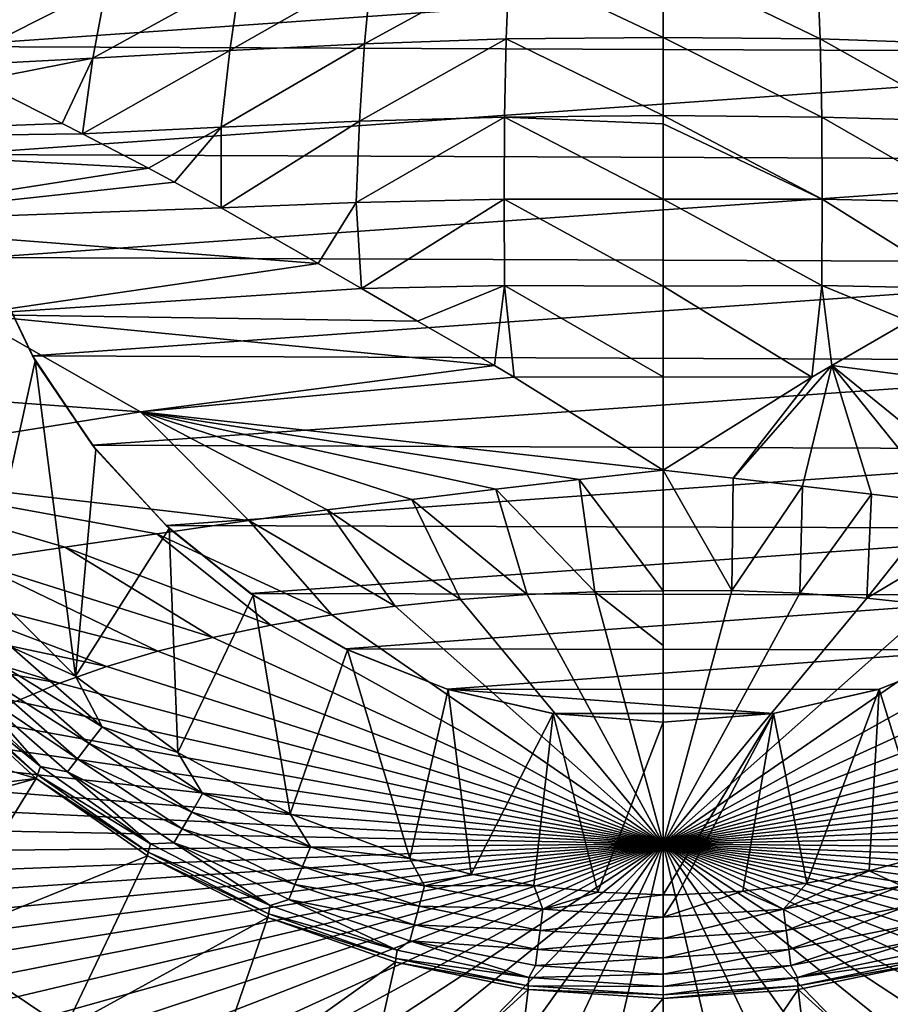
# Model space of a CAD drawing. Header units: metres. Extents: x -106 to 264, y -111 to 81.
# Tile 416 of 549: x 194 to 202, y 27 to 36. Entities that reach past the tile are written whole.
import ezdxf

# ---------------------------------------------------------------- set-up
doc = ezdxf.new("R2010")
doc.units = ezdxf.units.M
doc.layers.add('solid_20422013', color=7, linetype='CONTINUOUS')

msp = doc.modelspace()

# ---------------------------------------------------------------- linework, layer by layer
at = {"layer": 'solid_20422013'}
for points in [[(193.022385, 37.076744, -70), (206.981964, 37.020653, -70), (193.018036, 36.03941, -70)], [(193.018036, 36.03941, -70), (206.981964, 37.020653, -70), (206.977615, 35.983322, -70)], [(197.123337, 36.066948, 181.192627), (198.516663, 36.830002, 178.169006), (197.190308, 36.779766, 178.23378)], [(197.123337, 36.066948, 181.192627), (198.487045, 36.113621, 181.138885), (198.516663, 36.830002, 178.169006)], [(198.487045, 36.113621, 181.138885), (200, 36.127247, 181.129639), (198.516663, 36.830002, 178.169006)], [(200, 36.127247, 181.129639), (200, 36.845142, 178.155365), (198.516663, 36.830002, 178.169006)], [(201.512955, 36.113621, 181.138885), (200, 36.845142, 178.155365), (200, 36.127247, 181.129639)], [(201.512955, 36.113621, 181.138885), (201.483337, 36.830002, 178.169006), (200, 36.845142, 178.155365)], [(202.876663, 36.066948, 181.192627), (202.809692, 36.779766, 178.23378), (201.483337, 36.830002, 178.169006)], [(201.512955, 36.113621, 181.138885), (202.876663, 36.066948, 181.192627), (201.483337, 36.830002, 178.169006)], [(195.824371, 36.001808, 181.234985), (197.190308, 36.779766, 178.23378), (195.927963, 36.709904, 178.289871)], [(195.824371, 36.001808, 181.234985), (197.123337, 36.066948, 181.192627), (197.190308, 36.779766, 178.23378)], [(193.25412, 36.552849, 178.219925), (193.102432, 35.854954, 181.139954), (194.636703, 36.631744, 178.294861)], [(194.50563, 35.928547, 181.227417), (194.636703, 36.631744, 178.294861), (193.102432, 35.854954, 181.139954)], [(194.50563, 35.928547, 181.227417), (195.927963, 36.709904, 178.289871), (194.636703, 36.631744, 178.294861)], [(194.50563, 35.928547, 181.227417), (195.824371, 36.001808, 181.234985), (195.927963, 36.709904, 178.289871)], [(195.741196, 35.262993, 184.220184), (197.123337, 36.066948, 181.192627), (195.824371, 36.001808, 181.234985)], [(195.741196, 35.262993, 184.220184), (197.074814, 35.319817, 184.197845), (197.123337, 36.066948, 181.192627)], [(197.074814, 35.319817, 184.197845), (198.487045, 36.113621, 181.138885), (197.123337, 36.066948, 181.192627)], [(197.074814, 35.319817, 184.197845), (198.471588, 35.360077, 184.161514), (198.487045, 36.113621, 181.138885)], [(198.471588, 35.360077, 184.161514), (200, 35.374588, 184.145538), (198.487045, 36.113621, 181.138885)], [(200, 35.374588, 184.145538), (200, 36.127247, 181.129639), (198.487045, 36.113621, 181.138885)], [(201.528412, 35.360077, 184.161514), (200, 36.127247, 181.129639), (200, 35.374588, 184.145538)], [(201.528412, 35.360077, 184.161514), (201.512955, 36.113621, 181.138885), (200, 36.127247, 181.129639)], [(202.925201, 35.319817, 184.197845), (202.876663, 36.066948, 181.192627), (201.512955, 36.113621, 181.138885)], [(201.528412, 35.360077, 184.161514), (202.925201, 35.319817, 184.197845), (201.512955, 36.113621, 181.138885)], [(193.018036, 36.03941, -70), (206.977615, 35.983322, -70), (193.170227, 35.000389, -70)], [(193.170227, 35.000389, -70), (206.977615, 35.983322, -70), (206.816696, 34.944241, -70)], [(194.50563, 35.928547, 181.227417), (194.4039, 35.197891, 184.198166), (195.824371, 36.001808, 181.234985)], [(195.741196, 35.262993, 184.220184), (195.824371, 36.001808, 181.234985), (194.4039, 35.197891, 184.198166)], [(194.50563, 35.928547, 181.227417), (193.102432, 35.854954, 181.139954), (193.3983, 35.709999, 181.83284)], [(194.50563, 35.928547, 181.227417), (193.3983, 35.709999, 181.83284), (194.209717, 35.297394, 183.747528)], [(194.50563, 35.928547, 181.227417), (194.209717, 35.297394, 183.747528), (194.4039, 35.197891, 184.198166)], [(194.209717, 35.297394, 183.747528), (193.3983, 35.709999, 181.83284), (189.992249, 35.145226, 183.125275)], [(194.209717, 35.297394, 183.747528), (189.992249, 35.145226, 183.125275), (194.4039, 35.197891, 184.198166)], [(195.741196, 35.262993, 184.220184), (195.742676, 34.486279, 187.283493), (197.074814, 35.319817, 184.197845)], [(197.041443, 34.536434, 187.258148), (197.074814, 35.319817, 184.197845), (195.742676, 34.486279, 187.283493)], [(197.041443, 34.536434, 187.258148), (198.471588, 35.360077, 184.161514), (197.074814, 35.319817, 184.197845)], [(197.041443, 34.536434, 187.258148), (198.467606, 34.568264, 187.243637), (198.471588, 35.360077, 184.161514)], [(198.467606, 34.568264, 187.243637), (200, 34.569595, 187.274567), (198.471588, 35.360077, 184.161514)], [(200, 35.295223, 184.458115), (200, 35.374588, 184.145538), (198.471588, 35.360077, 184.161514)], [(200, 34.569595, 187.274567), (200, 35.295223, 184.458115), (198.471588, 35.360077, 184.161514)], [(201.532379, 34.568264, 187.243637), (200, 35.374588, 184.145538), (200, 35.295223, 184.458115)], [(201.532379, 34.568264, 187.243637), (201.528412, 35.360077, 184.161514), (200, 35.374588, 184.145538)], [(201.532379, 34.568264, 187.243637), (200, 35.295223, 184.458115), (200, 34.569595, 187.274567)], [(202.958542, 34.536438, 187.258148), (202.925201, 35.319817, 184.197845), (201.528412, 35.360077, 184.161514)], [(201.532379, 34.568264, 187.243637), (202.958542, 34.536438, 187.258148), (201.528412, 35.360077, 184.161514)], [(189.992249, 35.145226, 183.125275), (195.041107, 34.866436, 185.665756), (194.4039, 35.197891, 184.198166)], [(195.741196, 35.262993, 184.220184), (194.4039, 35.197891, 184.198166), (195.041107, 34.866436, 185.665756)], [(195.741196, 35.262993, 184.220184), (195.041107, 34.866436, 185.665756), (195.291, 34.733429, 186.239624)], [(195.741196, 35.262993, 184.220184), (195.291, 34.733429, 186.239624), (195.742676, 34.486279, 187.283493)], [(189.992249, 35.145226, 183.125275), (191.656219, 34.336422, 187.000305), (195.041107, 34.866436, 185.665756)], [(193.170227, 35.000389, -70), (206.816696, 34.944241, -70), (193.470917, 34.007694, -70)], [(193.470917, 34.007694, -70), (206.816696, 34.944241, -70), (206.508224, 33.954178, -70)], [(195.291, 34.733429, 186.239624), (195.041107, 34.866436, 185.665756), (191.656219, 34.336422, 187.000305)], [(195.291, 34.733429, 186.239624), (191.656219, 34.336422, 187.000305), (195.742676, 34.486279, 187.283493)], [(197.041443, 34.536434, 187.258148), (195.742676, 34.486279, 187.283493), (196.676285, 33.949364, 189.46608)], [(197.041443, 34.536434, 187.258148), (196.676285, 33.949364, 189.46608), (197.09227, 33.708092, 190.417953)], [(197.041443, 34.536434, 187.258148), (197.09227, 33.708092, 190.417953), (198.467606, 34.568264, 187.243637)], [(198.47084, 33.737072, 190.397888), (198.467606, 34.568264, 187.243637), (197.09227, 33.708092, 190.417953)], [(200, 33.729813, 190.45694), (200, 34.569595, 187.274567), (198.467606, 34.568264, 187.243637)], [(198.47084, 33.737072, 190.397888), (200, 33.729813, 190.45694), (198.467606, 34.568264, 187.243637)], [(201.52916, 33.737072, 190.397888), (200, 34.569595, 187.274567), (200, 33.729813, 190.45694)], [(201.52916, 33.737072, 190.397888), (201.532379, 34.568264, 187.243637), (200, 34.569595, 187.274567)], [(201.52916, 33.737072, 190.397888), (202.907715, 33.708084, 190.417984), (201.532379, 34.568264, 187.243637)], [(201.532379, 34.568264, 187.243637), (202.907715, 33.708084, 190.417984), (202.958542, 34.536438, 187.258148)], [(191.656219, 34.336422, 187.000305), (196.676285, 33.949364, 189.46608), (195.742676, 34.486279, 187.283493)], [(191.656219, 34.336422, 187.000305), (193.315094, 33.457375, 190.84343), (196.676285, 33.949364, 189.46608)], [(193.470917, 34.007694, -70), (193.922348, 33.059414, -70), (193.491776, 33.954178, -6)], [(193.470917, 34.007694, -70), (206.508224, 33.954178, -70), (193.922348, 33.059414, -70)], [(197.09227, 33.708092, 190.417953), (196.676285, 33.949364, 189.46608), (193.315094, 33.457375, 190.84343)], [(193.491776, 33.954178, -6), (193.950333, 33.011425, -6), (193.46698, 30.838825, -6)], [(193.922348, 33.059414, -70), (193.950333, 33.011425, -6), (193.491776, 33.954178, -6)], [(193.922348, 33.059414, -70), (206.508224, 33.954178, -70), (206.049667, 33.011425, -70)], [(197.09227, 33.708092, 190.417953), (193.315094, 33.457375, 190.84343), (197.633789, 33.394886, 191.632675)], [(198.47084, 33.737072, 190.397888), (197.09227, 33.708092, 190.417953), (197.633789, 33.394886, 191.632675)], [(198.47084, 33.737072, 190.397888), (197.633789, 33.394886, 191.632675), (198.373871, 32.967335, 193.259369)], [(198.47084, 33.737072, 190.397888), (198.373871, 32.967335, 193.259369), (198.565369, 32.855282, 193.680527)], [(200, 32.858337, 193.695206), (198.47084, 33.737072, 190.397888), (198.565369, 32.855282, 193.680527)], [(200, 32.858337, 193.695206), (200, 33.729813, 190.45694), (198.47084, 33.737072, 190.397888)], [(201.52916, 33.737072, 190.397888), (200, 33.729813, 190.45694), (201.434647, 32.855286, 193.680527)], [(200, 32.858337, 193.695206), (201.434647, 32.855286, 193.680527), (200, 33.729813, 190.45694)], [(201.52916, 33.737072, 190.397888), (201.434647, 32.855286, 193.680527), (201.625519, 32.966972, 193.260742)], [(201.52916, 33.737072, 190.397888), (201.625519, 32.966972, 193.260742), (202.366074, 33.39481, 191.632965)], [(201.52916, 33.737072, 190.397888), (202.366074, 33.39481, 191.632965), (202.907715, 33.708084, 190.417984)], [(193.315094, 33.457375, 190.84343), (189.984955, 32.886002, 192.276306), (194.963104, 32.519119, 194.638062)], [(193.315094, 33.457375, 190.84343), (194.963104, 32.519119, 194.638062), (198.373871, 32.967335, 193.259369)], [(193.315094, 33.457375, 190.84343), (198.373871, 32.967335, 193.259369), (197.633789, 33.394886, 191.632675)], [(202.366074, 33.39481, 191.632965), (201.625519, 32.966972, 193.260742), (205.036026, 32.518635, 194.639969)], [(193.922348, 33.059414, -70), (194.502121, 32.197704, -70), (193.950333, 33.011425, -6)], [(193.922348, 33.059414, -70), (206.049667, 33.011425, -70), (194.502121, 32.197704, -70)], [(193.950333, 33.011425, -6), (194.338699, 29.972734, -6), (193.46698, 30.838825, -6)], [(193.950333, 33.011425, -6), (194.533447, 32.157845, -6), (194.338699, 29.972734, -6)], [(194.502121, 32.197704, -70), (194.533447, 32.157845, -6), (193.950333, 33.011425, -6)], [(194.502121, 32.197704, -70), (206.049667, 33.011425, -70), (205.466553, 32.157845, -70)], [(198.565369, 32.855282, 193.680527), (198.373871, 32.967335, 193.259369), (194.963104, 32.519119, 194.638062)], [(201.625519, 32.966972, 193.260742), (200.674347, 31.881325, 197.268158), (201.341766, 31.804209, 197.530029)], [(201.625519, 32.966972, 193.260742), (201.434647, 32.855286, 193.680527), (200.674347, 31.881325, 197.268158)], [(201.625519, 32.966972, 193.260742), (201.341766, 31.804209, 197.530029), (202.008957, 31.725166, 197.786179)], [(201.625519, 32.966972, 193.260742), (202.693588, 31.642942, 198.040024), (203.363327, 31.557518, 198.293427)], [(205.036026, 32.518635, 194.639969), (201.625519, 32.966972, 193.260742), (203.363327, 31.557518, 198.293427)], [(201.625519, 32.966972, 193.260742), (202.008957, 31.725166, 197.786179), (202.693588, 31.642942, 198.040024)], [(189.984955, 32.886002, 192.276306), (191.61528, 31.983143, 196.053696), (194.963104, 32.519119, 194.638062)], [(198.565369, 32.855282, 193.680527), (194.963104, 32.519119, 194.638062), (200, 31.956951, 196.998856)], [(200, 32.858337, 193.695206), (198.565369, 32.855282, 193.680527), (200, 31.956951, 196.998856)], [(200, 32.858337, 193.695206), (200, 31.956951, 196.998856), (201.434647, 32.855286, 193.680527)], [(201.434647, 32.855286, 193.680527), (200, 31.956951, 196.998856), (200.674347, 31.881325, 197.268158)], [(194.963104, 32.519119, 194.638062), (191.61528, 31.983143, 196.053696), (196.009705, 31.471689, 198.539917)], [(194.963104, 32.519119, 194.638062), (199.190308, 31.866541, 197.319199), (200, 31.956951, 196.998856)], [(194.963104, 32.519119, 194.638062), (196.009705, 31.471689, 198.539917), (196.763016, 31.574802, 198.242447)], [(194.963104, 32.519119, 194.638062), (196.763016, 31.574802, 198.242447), (197.577347, 31.676517, 197.937439)], [(194.963104, 32.519119, 194.638062), (197.577347, 31.676517, 197.937439), (198.389542, 31.773241, 197.631592)], [(194.963104, 32.519119, 194.638062), (198.389542, 31.773241, 197.631592), (199.190308, 31.866541, 197.319199)], [(194.502121, 32.197704, -70), (195.2117, 31.424986, -70), (194.533447, 32.157845, -6)], [(194.502121, 32.197704, -70), (205.466553, 32.157845, -70), (195.2117, 31.424986, -70)], [(194.533447, 32.157845, -6), (195.24173, 31.396643, -6), (194.338699, 29.972734, -6)], [(195.2117, 31.424986, -70), (195.24173, 31.396643, -6), (194.533447, 32.157845, -6)], [(195.2117, 31.424986, -70), (205.466553, 32.157845, -70), (204.75827, 31.396643, -70)], [(191.61528, 31.983143, 196.053696), (193.329865, 31.079636, 199.558594), (194.235641, 31.21447, 199.228271)], [(191.61528, 31.983143, 196.053696), (194.235641, 31.21447, 199.228271), (195.122925, 31.343706, 198.892838)], [(191.61528, 31.983143, 196.053696), (195.122925, 31.343706, 198.892838), (196.009705, 31.471689, 198.539917)], [(199.190308, 31.866541, 197.319199), (200, 30.796261, 201.0168), (200, 31.956951, 196.998856)], [(200.660934, 30.800041, 200.999435), (200.674347, 31.881325, 197.268158), (200, 31.956951, 196.998856)], [(200.660934, 30.800041, 200.999435), (200, 31.956951, 196.998856), (200, 30.796261, 201.0168)], [(200.660934, 30.800041, 200.999435), (201.341766, 31.804209, 197.530029), (200.674347, 31.881325, 197.268158)], [(199.342926, 30.786873, 201.042831), (199.190308, 31.866541, 197.319199), (198.389542, 31.773241, 197.631592)], [(199.342926, 30.786873, 201.042831), (200, 30.796261, 201.0168), (199.190308, 31.866541, 197.319199)], [(201.316879, 30.771217, 201.079681), (201.341766, 31.804209, 197.530029), (200.660934, 30.800041, 200.999435)], [(201.316879, 30.771217, 201.079681), (202.008957, 31.725166, 197.786179), (201.341766, 31.804209, 197.530029)], [(198.690582, 30.758575, 201.121429), (198.389542, 31.773241, 197.631592), (197.577347, 31.676517, 197.937439)], [(198.690582, 30.758575, 201.121429), (199.342926, 30.786873, 201.042831), (198.389542, 31.773241, 197.631592)], [(201.963135, 30.723661, 201.21196), (202.008957, 31.725166, 197.786179), (201.316879, 30.771217, 201.079681)], [(201.963135, 30.723661, 201.21196), (202.693588, 31.642942, 198.040024), (202.008957, 31.725166, 197.786179)], [(198.047684, 30.711641, 201.251801), (197.577347, 31.676517, 197.937439), (196.763016, 31.574802, 198.242447)], [(198.047684, 30.711641, 201.251801), (198.690582, 30.758575, 201.121429), (197.577347, 31.676517, 197.937439)], [(201.963135, 30.723661, 201.21196), (203.363327, 31.557518, 198.293427), (202.693588, 31.642942, 198.040024)], [(197.418839, 30.646406, 201.432999), (196.763016, 31.574802, 198.242447), (196.009705, 31.471689, 198.539917)], [(197.418839, 30.646406, 201.432999), (198.047684, 30.711641, 201.251801), (196.763016, 31.574802, 198.242447)], [(202.595047, 30.657724, 201.395309), (203.363327, 31.557518, 198.293427), (201.963135, 30.723661, 201.21196)], [(196.808594, 30.563343, 201.663712), (196.009705, 31.471689, 198.539917), (195.122925, 31.343706, 198.892838)], [(195.2117, 31.424986, -70), (196.023865, 30.769611, -70), (195.24173, 31.396643, -6)], [(195.2117, 31.424986, -70), (204.75827, 31.396643, -70), (196.023865, 30.769611, -70)], [(196.808594, 30.563343, 201.663712), (197.418839, 30.646406, 201.432999), (196.009705, 31.471689, 198.539917)], [(196.221359, 30.463049, 201.942291), (195.122925, 31.343706, 198.892838), (194.235641, 31.21447, 199.228271)], [(195.24173, 31.396643, -6), (195.323578, 29.236088, -6), (194.338699, 29.972734, -6)], [(196.221359, 30.463049, 201.942291), (196.808594, 30.563343, 201.663712), (195.122925, 31.343706, 198.892838)], [(195.24173, 31.396643, -6), (196.049454, 30.751936, -6), (195.323578, 29.236088, -6)], [(196.023865, 30.769611, -70), (196.049454, 30.751936, -6), (195.24173, 31.396643, -6)], [(196.023865, 30.769611, -70), (204.75827, 31.396643, -70), (203.950546, 30.751936, -70)], [(195.661331, 30.346245, 202.266724), (194.235641, 31.21447, 199.228271), (193.329865, 31.079636, 199.558594)], [(195.661331, 30.346245, 202.266724), (196.221359, 30.463049, 201.942291), (194.235641, 31.21447, 199.228271)], [(195.132568, 30.213774, 202.634674), (193.329865, 31.079636, 199.558594), (192.371078, 30.92458, 199.926117)], [(195.132568, 30.213774, 202.634674), (195.661331, 30.346245, 202.266724), (193.329865, 31.079636, 199.558594)], [(194.63887, 30.066591, 203.043488), (192.371078, 30.92458, 199.926117), (191.39328, 30.757097, 200.306793)], [(194.63887, 30.066591, 203.043488), (195.132568, 30.213774, 202.634674), (192.371078, 30.92458, 199.926117)], [(193.46698, 30.838825, -6), (194.338699, 29.972734, -6), (193.721939, 30.251972, -5.976798)], [(194.183807, 29.905756, 203.490234), (191.39328, 30.757097, 200.306793), (190.419098, 30.589706, 200.662369)], [(194.183807, 29.905756, 203.490234), (194.63887, 30.066591, 203.043488), (191.39328, 30.757097, 200.306793)], [(196.049454, 30.751936, -6), (196.405396, 28.647945, -6), (195.323578, 29.236088, -6)], [(196.023865, 30.769611, -70), (196.940338, 30.236727, -70), (196.049454, 30.751936, -6)], [(196.023865, 30.769611, -70), (203.950546, 30.751936, -70), (196.940338, 30.236727, -70)], [(196.049454, 30.751936, -6), (196.95755, 30.227797, -6), (196.405396, 28.647945, -6)], [(196.940338, 30.236727, -70), (196.95755, 30.227797, -6), (196.049454, 30.751936, -6)], [(196.940338, 30.236727, -70), (203.950546, 30.751936, -70), (203.04245, 30.227797, -70)], [(198.047684, 30.711641, 201.251801), (200, 28.356567, 208.373016), (198.690582, 30.758575, 201.121429)], [(198.690582, 30.758575, 201.121429), (200, 28.356567, 208.373016), (199.342926, 30.786873, 201.042831)], [(199.342926, 30.786873, 201.042831), (200, 30.267929, 202.720367), (200, 30.796261, 201.0168)], [(199.342926, 30.786873, 201.042831), (200, 28.356567, 208.373016), (200, 30.267929, 202.720367)], [(200.660934, 30.800041, 200.999435), (200, 30.796261, 201.0168), (200, 28.356567, 208.373016)], [(201.316879, 30.771217, 201.079681), (200.660934, 30.800041, 200.999435), (200, 28.356567, 208.373016)], [(200, 30.796261, 201.0168), (200, 30.267929, 202.720367), (200, 28.356567, 208.373016)], [(201.963135, 30.723661, 201.21196), (201.316879, 30.771217, 201.079681), (200, 28.356567, 208.373016)], [(196.808594, 30.563343, 201.663712), (200, 28.356567, 208.373016), (197.418839, 30.646406, 201.432999)], [(197.418839, 30.646406, 201.432999), (200, 28.356567, 208.373016), (198.047684, 30.711641, 201.251801)], [(202.595047, 30.657724, 201.395309), (201.963135, 30.723661, 201.21196), (200, 28.356567, 208.373016)], [(203.208054, 30.573883, 201.628372), (202.595047, 30.657724, 201.395309), (200, 28.356567, 208.373016)], [(193.770645, 29.732428, 203.971664), (194.183807, 29.905756, 203.490234), (190.419098, 30.589706, 200.662369)], [(196.221359, 30.463049, 201.942291), (200, 28.356567, 208.373016), (196.808594, 30.563343, 201.663712)], [(203.797745, 30.472754, 201.909454), (203.208054, 30.573883, 201.628372), (200, 28.356567, 208.373016)], [(195.661331, 30.346245, 202.266724), (200, 28.356567, 208.373016), (196.221359, 30.463049, 201.942291)], [(204.359894, 30.355066, 202.236542), (203.797745, 30.472754, 201.909454), (200, 28.356567, 208.373016)], [(195.132568, 30.213774, 202.634674), (200, 28.356567, 208.373016), (195.661331, 30.346245, 202.266724)], [(204.890442, 30.221674, 202.607239), (204.359894, 30.355066, 202.236542), (200, 28.356567, 208.373016)], [(193.721939, 30.251972, -5.976798), (194.595108, 29.486229, -5.976798), (193.576691, 30.106728, -5.907723)], [(194.338699, 29.972734, -6), (194.595108, 29.486229, -5.976798), (193.721939, 30.251972, -5.976798)], [(194.63887, 30.066591, 203.043488), (200, 28.356567, 208.373016), (195.132568, 30.213774, 202.634674)], [(196.95755, 30.227797, -6), (197.56012, 28.216314, -6), (196.405396, 28.647945, -6)], [(196.940338, 30.236727, -70), (197.919312, 29.846445, -70), (196.95755, 30.227797, -6)], [(196.940338, 30.236727, -70), (203.04245, 30.227797, -70), (197.919312, 29.846445, -70)], [(196.95755, 30.227797, -6), (197.928452, 29.8437, -6), (197.56012, 28.216314, -6)], [(197.919312, 29.846445, -70), (197.928452, 29.8437, -6), (196.95755, 30.227797, -6)], [(197.919312, 29.846445, -70), (203.04245, 30.227797, -70), (202.071548, 29.8437, -70)], [(205.38559, 30.073547, 203.01886), (204.890442, 30.221674, 202.607239), (200, 28.356567, 208.373016)], [(202.071548, 29.8437, -70), (203.04245, 30.227797, -70), (202.080688, 29.846445, -6)], [(202.080688, 29.846445, -6), (203.059662, 30.236727, -6), (202.573624, 28.256739, -6)], [(203.04245, 30.227797, -70), (203.059662, 30.236727, -6), (202.080688, 29.846445, -6)], [(193.576691, 30.106728, -5.907723), (194.470062, 29.323269, -5.907723), (193.445389, 29.975416, -5.796019)], [(194.595108, 29.486229, -5.976798), (194.470062, 29.323269, -5.907723), (193.576691, 30.106728, -5.907723)], [(193.014938, 29.903263, -5.265902), (193.049454, 29.982929, -5.466957), (193.999435, 29.102741, -5.467461)], [(193.334167, 29.864204, -5.646931), (193.999435, 29.102741, -5.467461), (193.049454, 29.982929, -5.466957)], [(194.183807, 29.905756, 203.490234), (200, 28.356567, 208.373016), (194.63887, 30.066591, 203.043488)], [(205.841782, 29.911757, 203.468445), (205.38559, 30.073547, 203.01886), (200, 28.356567, 208.373016)], [(193.014938, 29.903263, -5.265902), (193.971802, 29.022348, -5.266037), (192.999985, 29.868725, -5.052336)], [(193.971802, 29.022348, -5.266037), (193.014938, 29.903263, -5.265902), (193.999435, 29.102741, -5.467461)], [(193.445389, 29.975416, -5.796019), (194.35701, 29.175941, -5.796019), (193.334167, 29.864204, -5.646931)], [(194.470062, 29.323269, -5.907723), (194.35701, 29.175941, -5.796019), (193.445389, 29.975416, -5.796019)], [(193.770645, 29.732428, 203.971664), (200, 28.356567, 208.373016), (194.183807, 29.905756, 203.490234)], [(194.338699, 29.972734, -6), (195.323578, 29.236088, -6), (194.595108, 29.486229, -5.976798)], [(206.255753, 29.737473, 203.952728), (205.841782, 29.911757, 203.468445), (200, 28.356567, 208.373016)], [(192.771011, 29.34008, 5.119601), (192.999985, 29.868725, -5.052336), (193.960449, 28.987011, -5.052336)], [(193.971802, 29.022348, -5.266037), (193.960449, 28.987011, -5.052336), (192.999985, 29.868725, -5.052336)], [(193.334167, 29.864204, -5.646931), (194.261261, 29.051167, -5.646931), (193.999435, 29.102741, -5.467461)], [(194.35701, 29.175941, -5.796019), (194.261261, 29.051167, -5.646931), (193.334167, 29.864204, -5.646931)], [(197.928452, 29.8437, -6), (198.151031, 28.065924, -6), (197.56012, 28.216314, -6)], [(197.919312, 29.846445, -70), (198.935471, 29.61298, -70), (197.928452, 29.8437, -6)], [(197.919312, 29.846445, -70), (202.071548, 29.8437, -70), (201.060776, 29.6131, -70)], [(197.919312, 29.846445, -70), (201.060776, 29.6131, -70), (198.935471, 29.61298, -70)], [(197.928452, 29.8437, -6), (198.939224, 29.6131, -6), (198.151031, 28.065924, -6)], [(198.935471, 29.61298, -70), (198.939224, 29.6131, -6), (197.928452, 29.8437, -6)], [(201.060776, 29.6131, -70), (202.071548, 29.8437, -70), (201.064529, 29.61298, -6)], [(201.064529, 29.61298, -6), (202.080688, 29.846445, -6), (201.383362, 27.97854, -6)], [(202.071548, 29.8437, -70), (202.080688, 29.846445, -6), (201.064529, 29.61298, -6)], [(202.080688, 29.846445, -6), (201.985184, 28.096832, -6), (201.383362, 27.97854, -6)], [(202.080688, 29.846445, -6), (202.573624, 28.256739, -6), (201.985184, 28.096832, -6)], [(193.402374, 29.547855, 204.484344), (200, 28.356567, 208.373016), (193.770645, 29.732428, 203.971664)], [(206.624512, 29.551954, 204.468216), (206.255753, 29.737473, 203.952728), (200, 28.356567, 208.373016)], [(198.939224, 29.6131, -6), (198.754639, 27.957354, -6), (198.151031, 28.065924, -6)], [(198.939224, 29.6131, -6), (199.370972, 27.890604, -6), (198.754639, 27.957354, -6)], [(198.935471, 29.61298, -70), (200, 29.530031, -70), (198.939224, 29.6131, -6)], [(198.935471, 29.61298, -70), (201.060776, 29.6131, -70), (200, 29.530031, -70)], [(198.939224, 29.6131, -6), (200, 29.530031, -6), (199.370972, 27.890604, -6)], [(200, 29.530031, -70), (200, 29.530031, -6), (198.939224, 29.6131, -6)], [(201.060776, 29.6131, -70), (201.064529, 29.61298, -6), (200, 29.530031, -6)], [(200, 29.530031, -70), (201.060776, 29.6131, -70), (200, 29.530031, -6)], [(200, 29.530031, -6), (201.064529, 29.61298, -6), (200, 27.865677, -6)], [(201.064529, 29.61298, -6), (200.139572, 27.8668, -6), (200, 27.865677, -6)], [(201.064529, 29.61298, -6), (200.768158, 27.901863, -6), (200.139572, 27.8668, -6)], [(201.064529, 29.61298, -6), (201.383362, 27.97854, -6), (200.768158, 27.901863, -6)], [(193.081635, 29.353369, 205.024551), (200, 28.356567, 208.373016), (193.402374, 29.547855, 204.484344)], [(200, 29.530031, -6), (200, 27.865677, -6), (199.370972, 27.890604, -6)], [(206.945435, 29.356541, 205.011185), (206.624512, 29.551954, 204.468216), (200, 28.356567, 208.373016)], [(194.595108, 29.486229, -5.976798), (195.560745, 28.841009, -5.976798), (194.470062, 29.323269, -5.907723)], [(195.323578, 29.236088, -6), (195.560745, 28.841009, -5.976798), (194.595108, 29.486229, -5.976798)], [(192.543991, 28.815941, 15.277691), (192.771011, 29.34008, 5.119601), (193.960449, 28.987011, -5.052336)], [(192.810745, 29.150368, 205.588409), (200, 28.356567, 208.373016), (193.081635, 29.353369, 205.024551)], [(194.470062, 29.323269, -5.907723), (195.458038, 28.663122, -5.907723), (194.35701, 29.175941, -5.796019)], [(195.560745, 28.841009, -5.976798), (195.458038, 28.663122, -5.907723), (194.470062, 29.323269, -5.907723)], [(207.216217, 29.152647, 205.577713), (206.945435, 29.356541, 205.011185), (200, 28.356567, 208.373016)], [(195.323578, 29.236088, -6), (196.405396, 28.647945, -6), (195.560745, 28.841009, -5.976798)], [(192.591644, 28.940317, 206.171844), (200, 28.356567, 208.373016), (192.810745, 29.150368, 205.588409)], [(194.35701, 29.175941, -5.796019), (195.365189, 28.502298, -5.796019), (194.261261, 29.051167, -5.646931)], [(195.458038, 28.663122, -5.907723), (195.365189, 28.502298, -5.796019), (194.35701, 29.175941, -5.796019)], [(207.434921, 28.941744, 206.163712), (207.216217, 29.152647, 205.577713), (200, 28.356567, 208.373016)], [(193.971802, 29.022348, -5.266037), (193.999435, 29.102741, -5.467461), (195.061096, 28.358212, -5.467461)], [(194.261261, 29.051167, -5.646931), (195.061096, 28.358212, -5.467461), (193.999435, 29.102741, -5.467461)], [(194.261261, 29.051167, -5.646931), (195.286545, 28.366093, -5.646931), (195.061096, 28.358212, -5.467461)], [(195.365189, 28.502298, -5.796019), (195.286545, 28.366093, -5.646931), (194.261261, 29.051167, -5.646931)], [(193.960449, 28.987011, -5.052336), (192.990387, 27.415131, 30), (191.862778, 28.403851, 30)], [(192.543991, 28.815941, 15.277691), (193.960449, 28.987011, -5.052336), (191.862778, 28.403851, 30)], [(192.425934, 28.72473, 206.77066), (200, 28.356567, 208.373016), (192.591644, 28.940317, 206.171844)], [(193.960449, 28.987011, -5.052336), (195.030884, 28.242624, -5.052336), (192.990387, 27.415131, 30)], [(195.039627, 28.277803, -5.266037), (193.960449, 28.987011, -5.052336), (193.971802, 29.022348, -5.266037)], [(195.039627, 28.277803, -5.266037), (195.030884, 28.242624, -5.052336), (193.960449, 28.987011, -5.052336)], [(195.039627, 28.277803, -5.266037), (193.971802, 29.022348, -5.266037), (195.061096, 28.358212, -5.467461)], [(207.600006, 28.725353, 206.764954), (207.434921, 28.941744, 206.163712), (200, 28.356567, 208.373016)], [(195.560745, 28.841009, -5.976798), (196.602341, 28.327351, -5.976798), (195.458038, 28.663122, -5.907723)], [(196.405396, 28.647945, -6), (196.602341, 28.327351, -5.976798), (195.560745, 28.841009, -5.976798)], [(192.314774, 28.505156, 207.380554), (200, 28.356567, 208.373016), (192.425934, 28.72473, 206.77066)], [(195.458038, 28.663122, -5.907723), (196.523727, 28.137579, -5.907723), (195.365189, 28.502298, -5.796019)], [(196.602341, 28.327351, -5.976798), (196.523727, 28.137579, -5.907723), (195.458038, 28.663122, -5.907723)], [(207.710281, 28.505035, 207.37709), (207.600006, 28.725353, 206.764954), (200, 28.356567, 208.373016)], [(196.405396, 28.647945, -6), (197.56012, 28.216314, -6), (196.602341, 28.327351, -5.976798)], [(192.259003, 28.283182, 207.997101), (200, 28.356567, 208.373016), (192.314774, 28.505156, 207.380554)], [(195.365189, 28.502298, -5.796019), (196.452667, 27.966013, -5.796019), (195.286545, 28.366093, -5.646931)], [(196.523727, 28.137579, -5.907723), (196.452667, 27.966013, -5.796019), (195.365189, 28.502298, -5.796019)], [(207.764969, 28.282381, 207.995728), (207.710281, 28.505035, 207.37709), (200, 28.356567, 208.373016)], [(195.286545, 28.366093, -5.646931), (196.213852, 27.764393, -5.467461), (195.061096, 28.358212, -5.467461)], [(195.286545, 28.366093, -5.646931), (196.392487, 27.820707, -5.646931), (196.213852, 27.764393, -5.467461)], [(196.452667, 27.966013, -5.796019), (196.392487, 27.820707, -5.646931), (195.286545, 28.366093, -5.646931)], [(192.259003, 28.060406, 208.615891), (200, 28.356567, 208.373016), (192.259003, 28.283182, 207.997101)], [(192.314774, 27.838432, 209.232452), (200, 28.356567, 208.373016), (192.259003, 28.060406, 208.615891)], [(192.425934, 27.61886, 209.842331), (200, 28.356567, 208.373016), (192.314774, 27.838432, 209.232452)], [(192.591644, 27.403271, 210.441147), (200, 28.356567, 208.373016), (192.425934, 27.61886, 209.842331)], [(192.810745, 27.19322, 211.024597), (200, 28.356567, 208.373016), (192.591644, 27.403271, 210.441147)], [(193.081635, 26.990219, 211.58844), (200, 28.356567, 208.373016), (192.810745, 27.19322, 211.024597)], [(193.402374, 26.795732, 212.128662), (200, 28.356567, 208.373016), (193.081635, 26.990219, 211.58844)], [(193.770645, 26.61116, 212.641327), (200, 28.356567, 208.373016), (193.402374, 26.795732, 212.128662)], [(194.183807, 26.437832, 213.122757), (200, 28.356567, 208.373016), (193.770645, 26.61116, 212.641327)], [(194.63887, 26.276997, 213.569504), (200, 28.356567, 208.373016), (194.183807, 26.437832, 213.122757)], [(195.132568, 26.129814, 213.978317), (200, 28.356567, 208.373016), (194.63887, 26.276997, 213.569504)], [(196.198135, 27.684107, -5.266037), (195.030884, 28.242624, -5.052336), (195.039627, 28.277803, -5.266037)], [(195.039627, 28.277803, -5.266037), (195.061096, 28.358212, -5.467461), (196.213852, 27.764393, -5.467461)], [(196.198135, 27.684107, -5.266037), (195.039627, 28.277803, -5.266037), (196.213852, 27.764393, -5.467461)], [(195.661331, 25.997343, 214.346268), (200, 28.356567, 208.373016), (195.132568, 26.129814, 213.978317)], [(196.221359, 25.880539, 214.6707), (200, 28.356567, 208.373016), (195.661331, 25.997343, 214.346268)], [(196.808594, 25.780245, 214.94928), (200, 28.356567, 208.373016), (196.221359, 25.880539, 214.6707)], [(196.602341, 28.327351, -5.976798), (197.702072, 27.954042, -5.976798), (196.523727, 28.137579, -5.907723)], [(197.56012, 28.216314, -6), (197.702072, 27.954042, -5.976798), (196.602341, 28.327351, -5.976798)], [(197.418839, 25.697182, 215.179993), (200, 28.356567, 208.373016), (196.808594, 25.780245, 214.94928)], [(198.047684, 25.631947, 215.361191), (200, 28.356567, 208.373016), (197.418839, 25.697182, 215.179993)], [(198.690582, 25.585012, 215.491562), (200, 28.356567, 208.373016), (198.047684, 25.631947, 215.361191)], [(199.342926, 25.556715, 215.57016), (200, 28.356567, 208.373016), (198.690582, 25.585012, 215.491562)], [(199.342926, 25.556715, 215.57016), (200, 25.54726, 215.59642), (200, 28.356567, 208.373016)], [(207.763702, 28.058992, 208.616409), (207.764969, 28.282381, 207.995728), (200, 28.356567, 208.373016)], [(207.706512, 27.836481, 209.23465), (207.763702, 28.058992, 208.616409), (200, 28.356567, 208.373016)], [(207.593826, 27.616451, 209.845993), (207.706512, 27.836481, 209.23465), (200, 28.356567, 208.373016)], [(207.426468, 27.400486, 210.446045), (207.593826, 27.616451, 209.845993), (200, 28.356567, 208.373016)], [(207.205673, 27.190142, 211.030487), (207.426468, 27.400486, 210.446045), (200, 28.356567, 208.373016)], [(206.933029, 26.986931, 211.595123), (207.205673, 27.190142, 211.030487), (200, 28.356567, 208.373016)], [(206.610535, 26.792316, 212.135864), (206.933029, 26.986931, 211.595123), (200, 28.356567, 208.373016)], [(206.240524, 26.607698, 212.648865), (206.610535, 26.792316, 212.135864), (200, 28.356567, 208.373016)], [(205.825668, 26.434402, 213.130402), (206.240524, 26.607698, 212.648865), (200, 28.356567, 208.373016)], [(205.368988, 26.273674, 213.577026), (205.825668, 26.434402, 213.130402), (200, 28.356567, 208.373016)], [(204.873779, 26.126669, 213.985535), (205.368988, 26.273674, 213.577026), (200, 28.356567, 208.373016)], [(204.343628, 25.99444, 214.353012), (204.873779, 26.126669, 213.985535), (200, 28.356567, 208.373016)], [(203.782349, 25.877937, 214.676788), (204.343628, 25.99444, 214.353012), (200, 28.356567, 208.373016)], [(203.194, 25.777994, 214.95459), (203.782349, 25.877937, 214.676788), (200, 28.356567, 208.373016)], [(202.58284, 25.695326, 215.184387), (203.194, 25.777994, 214.95459), (200, 28.356567, 208.373016)], [(201.953278, 25.630524, 215.364578), (202.58284, 25.695326, 215.184387), (200, 28.356567, 208.373016)], [(201.309845, 25.584049, 215.493866), (201.953278, 25.630524, 215.364578), (200, 28.356567, 208.373016)], [(200.657181, 25.556229, 215.57132), (201.309845, 25.584049, 215.493866), (200, 28.356567, 208.373016)], [(200, 25.54726, 215.59642), (200.657181, 25.556229, 215.57132), (200, 28.356567, 208.373016)], [(195.030884, 28.242624, -5.052336), (194.238464, 26.577433, 30), (192.990387, 27.415131, 30)], [(195.030884, 28.242624, -5.052336), (196.191772, 27.649115, -5.052336), (194.238464, 26.577433, 30)], [(196.198135, 27.684107, -5.266037), (196.191772, 27.649115, -5.052336), (195.030884, 28.242624, -5.052336)], [(197.56012, 28.216314, -6), (198.151031, 28.065924, -6), (197.702072, 27.954042, -5.976798)], [(201.985184, 28.096832, -6), (202.573624, 28.256739, -6), (202.297928, 27.954042, -5.976798)], [(196.523727, 28.137579, -5.907723), (197.648911, 27.755634, -5.907723), (196.452667, 27.966013, -5.796019)], [(197.702072, 27.954042, -5.976798), (197.648911, 27.755634, -5.907723), (196.523727, 28.137579, -5.907723)], [(201.985184, 28.096832, -6), (202.297928, 27.954042, -5.976798), (201.158875, 27.72747, -5.976798)], [(201.383362, 27.97854, -6), (201.985184, 28.096832, -6), (201.158875, 27.72747, -5.976798)], [(198.151031, 28.065924, -6), (198.754639, 27.957354, -6), (197.702072, 27.954042, -5.976798)], [(196.452667, 27.966013, -5.796019), (197.600845, 27.57626, -5.796019), (196.392487, 27.820707, -5.646931)], [(197.648911, 27.755634, -5.907723), (197.600845, 27.57626, -5.796019), (196.452667, 27.966013, -5.796019)], [(197.702072, 27.954042, -5.976798), (198.841125, 27.72747, -5.976798), (197.648911, 27.755634, -5.907723)], [(198.754639, 27.957354, -6), (198.841125, 27.72747, -5.976798), (197.702072, 27.954042, -5.976798)], [(198.754639, 27.957354, -6), (199.370972, 27.890604, -6), (198.841125, 27.72747, -5.976798)], [(200.768158, 27.901863, -6), (201.158875, 27.72747, -5.976798), (200, 27.651514, -5.976798)], [(200.139572, 27.8668, -6), (200.768158, 27.901863, -6), (200, 27.651514, -5.976798)], [(200.768158, 27.901863, -6), (201.383362, 27.97854, -6), (201.158875, 27.72747, -5.976798)], [(201.158875, 27.72747, -5.976798), (202.297928, 27.954042, -5.976798), (201.185684, 27.523821, -5.907723)], [(202.297928, 27.954042, -5.976798), (202.351089, 27.755634, -5.907723), (201.185684, 27.523821, -5.907723)], [(196.392487, 27.820707, -5.646931), (197.436432, 27.332235, -5.467461), (196.213852, 27.764393, -5.467461)], [(196.392487, 27.820707, -5.646931), (197.560135, 27.424341, -5.646931), (197.436432, 27.332235, -5.467461)], [(197.600845, 27.57626, -5.796019), (197.560135, 27.424341, -5.646931), (196.392487, 27.820707, -5.646931)], [(199.370972, 27.890604, -6), (200, 27.865677, -6), (198.841125, 27.72747, -5.976798)], [(200, 27.865677, -6), (200, 27.651514, -5.976798), (198.841125, 27.72747, -5.976798)], [(200, 27.865677, -6), (200.139572, 27.8668, -6), (200, 27.651514, -5.976798)], [(196.198135, 27.684107, -5.266037), (196.213852, 27.764393, -5.467461), (197.436432, 27.332235, -5.467461)], [(197.648911, 27.755634, -5.907723), (198.814316, 27.523821, -5.907723), (197.600845, 27.57626, -5.796019)], [(198.841125, 27.72747, -5.976798), (198.814316, 27.523821, -5.907723), (197.648911, 27.755634, -5.907723)], [(198.841125, 27.72747, -5.976798), (200, 27.651514, -5.976798), (198.814316, 27.523821, -5.907723)], [(201.158875, 27.72747, -5.976798), (200, 27.446106, -5.907723), (200, 27.651514, -5.976798)], [(201.158875, 27.72747, -5.976798), (201.185684, 27.523821, -5.907723), (200, 27.446106, -5.907723)], [(201.185684, 27.523821, -5.907723), (202.351089, 27.755634, -5.907723), (201.20993, 27.339708, -5.796019)], [(202.351089, 27.755634, -5.907723), (202.399155, 27.57626, -5.796019), (201.20993, 27.339708, -5.796019)], [(196.191772, 27.649115, -5.052336), (195.589233, 25.911142, 30), (194.238464, 26.577433, 30)], [(196.191772, 27.649115, -5.052336), (197.421997, 27.217289, -5.052336), (195.589233, 25.911142, 30)], [(197.426147, 27.252111, -5.266037), (196.191772, 27.649115, -5.052336), (196.198135, 27.684107, -5.266037)], [(197.426147, 27.252111, -5.266037), (197.421997, 27.217289, -5.052336), (196.191772, 27.649115, -5.052336)], [(197.426147, 27.252111, -5.266037), (196.198135, 27.684107, -5.266037), (197.436432, 27.332235, -5.467461)], [(200, 27.651514, -5.976798), (200, 27.446106, -5.907723), (198.814316, 27.523821, -5.907723)], [(197.600845, 27.57626, -5.796019), (198.79007, 27.339708, -5.796019), (197.560135, 27.424341, -5.646931)], [(198.814316, 27.523821, -5.907723), (198.79007, 27.339708, -5.796019), (197.600845, 27.57626, -5.796019)], [(198.814316, 27.523821, -5.907723), (200, 27.446106, -5.907723), (198.79007, 27.339708, -5.796019)], [(201.185684, 27.523821, -5.907723), (200, 27.260405, -5.796019), (200, 27.446106, -5.907723)], [(201.185684, 27.523821, -5.907723), (201.20993, 27.339708, -5.796019), (200, 27.260405, -5.796019)], [(201.20993, 27.339708, -5.796019), (202.399155, 27.57626, -5.796019), (201.230453, 27.183777, -5.646931)], [(202.399155, 27.57626, -5.796019), (202.439865, 27.424341, -5.646931), (201.230453, 27.183777, -5.646931)], [(197.560135, 27.424341, -5.646931), (198.706284, 27.069712, -5.467461), (197.436432, 27.332235, -5.467461)], [(197.560135, 27.424341, -5.646931), (198.769547, 27.183777, -5.646931), (198.706284, 27.069712, -5.467461)], [(198.79007, 27.339708, -5.796019), (198.769547, 27.183777, -5.646931), (197.560135, 27.424341, -5.646931)], [(200, 27.446106, -5.907723), (200, 27.260405, -5.796019), (198.79007, 27.339708, -5.796019)], [(201.293716, 27.069712, -5.467461), (201.230453, 27.183777, -5.646931), (202.439865, 27.424341, -5.646931)], [(202.563568, 27.332235, -5.467461), (201.293716, 27.069712, -5.467461), (202.439865, 27.424341, -5.646931)], [(192.990387, 27.415131, 30), (194.238464, 26.577433, 30), (193.363846, 26.521782, 30)], [(197.426147, 27.252111, -5.266037), (197.436432, 27.332235, -5.467461), (198.706284, 27.069712, -5.467461)], [(198.79007, 27.339708, -5.796019), (200, 27.260405, -5.796019), (198.769547, 27.183777, -5.646931)], [(201.20993, 27.339708, -5.796019), (200, 27.103128, -5.646931), (200, 27.260405, -5.796019)], [(201.20993, 27.339708, -5.796019), (201.230453, 27.183777, -5.646931), (200, 27.103128, -5.646931)], [(202.573853, 27.252111, -5.266037), (201.293716, 27.069712, -5.467461), (202.563568, 27.332235, -5.467461)], [(198.701202, 26.989716, -5.266037), (197.421997, 27.217289, -5.052336), (197.426147, 27.252111, -5.266037)], [(198.701202, 26.989716, -5.266037), (197.426147, 27.252111, -5.266037), (198.706284, 27.069712, -5.467461)], [(200, 27.260405, -5.796019), (200, 27.103128, -5.646931), (198.769547, 27.183777, -5.646931)], [(201.298798, 26.989716, -5.266037), (201.293716, 27.069712, -5.467461), (202.573853, 27.252111, -5.266037)], [(201.298798, 26.989716, -5.266037), (202.573853, 27.252111, -5.266037), (202.578003, 27.217289, -5.052336)], [(197.421997, 27.217289, -5.052336), (197.016022, 25.42392, 30), (195.589233, 25.911142, 30)], [(197.421997, 27.217289, -5.052336), (198.699158, 26.955008, -5.052336), (197.016022, 25.42392, 30)], [(198.701202, 26.989716, -5.266037), (198.699158, 26.955008, -5.052336), (197.421997, 27.217289, -5.052336)], [(198.769547, 27.183777, -5.646931), (200, 27.103128, -5.646931), (198.706284, 27.069712, -5.467461)], [(201.230453, 27.183777, -5.646931), (200, 26.981663, -5.467461), (200, 27.103128, -5.646931)], [(201.293716, 27.069712, -5.467461), (200, 26.981663, -5.467461), (201.230453, 27.183777, -5.646931)], [(201.298798, 26.989716, -5.266037), (202.578003, 27.217289, -5.052336), (201.300842, 26.955008, -5.052336)], [(201.300842, 26.955008, -5.052336), (202.578003, 27.217289, -5.052336), (202.994644, 25.426794, 30)], [(198.701202, 26.989716, -5.266037), (198.706284, 27.069712, -5.467461), (200, 26.981663, -5.467461)], [(200, 27.103128, -5.646931), (200, 26.981663, -5.467461), (198.706284, 27.069712, -5.467461)], [(201.293716, 27.069712, -5.467461), (200, 26.901714, -5.266037), (200, 26.981663, -5.467461)], [(201.298798, 26.989716, -5.266037), (200, 26.901714, -5.266037), (201.293716, 27.069712, -5.467461)], [(198.699158, 26.955008, -5.052336), (198.482208, 25.132023, 30), (197.016022, 25.42392, 30)], [(198.699158, 26.955008, -5.052336), (200, 26.867046, -5.052336), (198.482208, 25.132023, 30)], [(200, 26.901714, -5.266037), (198.699158, 26.955008, -5.052336), (198.701202, 26.989716, -5.266037)], [(200, 26.901714, -5.266037), (200, 26.867046, -5.052336), (198.699158, 26.955008, -5.052336)], [(200, 26.901714, -5.266037), (198.701202, 26.989716, -5.266037), (200, 26.981663, -5.467461)], [(201.298798, 26.989716, -5.266037), (201.300842, 26.955008, -5.052336), (200, 26.867046, -5.052336)], [(201.298798, 26.989716, -5.266037), (200, 26.867046, -5.052336), (200, 26.901714, -5.266037)], [(201.300842, 26.955008, -5.052336), (201.5215, 25.13168, 30), (200, 25.030031, 30)], [(200, 26.867046, -5.052336), (201.300842, 26.955008, -5.052336), (200, 25.030031, 30)], [(201.300842, 26.955008, -5.052336), (202.994644, 25.426794, 30), (201.5215, 25.13168, 30)], [(200, 26.867046, -5.052336), (200, 25.030031, 30), (198.482208, 25.132023, 30)]]:
    msp.add_3dface(points, dxfattribs=at)

doc.saveas('drawing.dxf')
